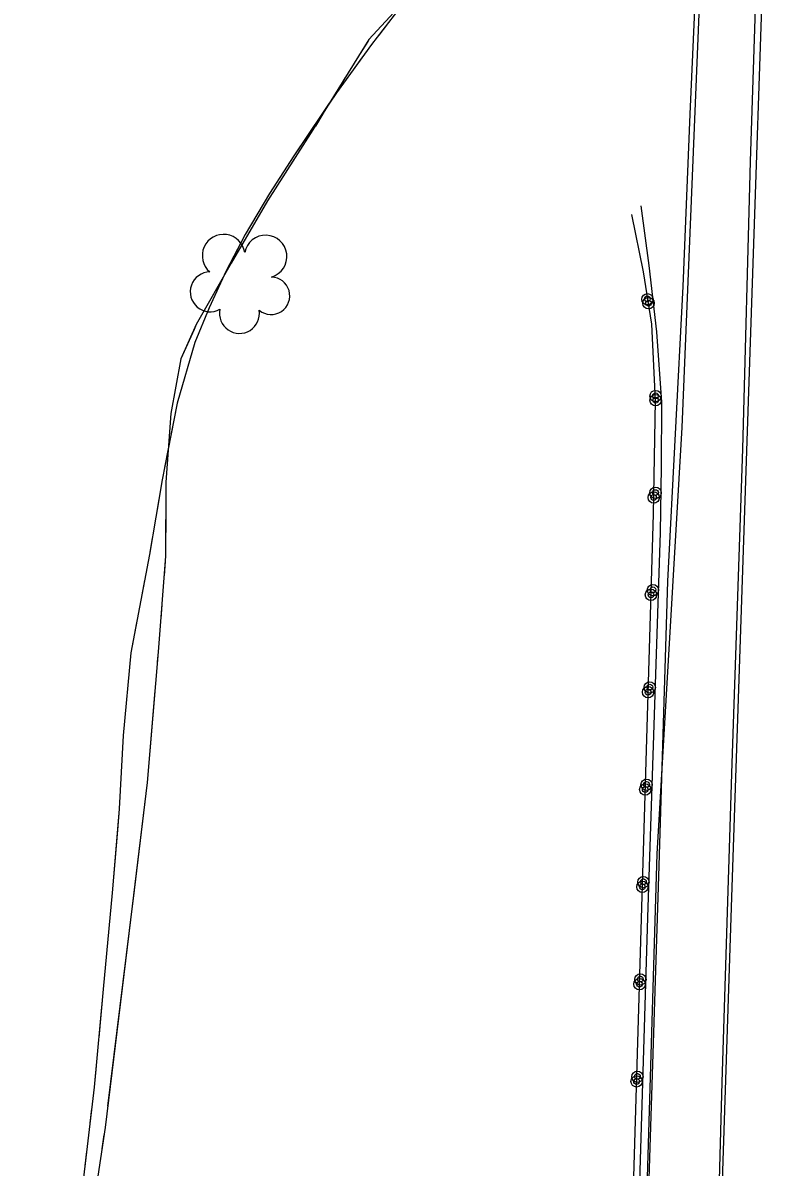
# Model space of a CAD drawing. Extents: x 353423 to 364002, y 127000 to 201942.
# Drawn here: x 361260.5 to 361364.1, y 130280.2 to 130439.6 of the extents above; entities that cross this region are included whole.
import ezdxf

# ---------------------------------------------------------------- set-up
doc = ezdxf.new("R2010")
doc.units = 0
for name, color, linetype in [('E_DTM_SlopeTop', 7, 'Continuous'), ('E_FEN_Generic', 7, 'Continuous'), ('E_MISCPROP', 7, 'Continuous'), ('E_STRUCT_WingWall', 7, 'Continuous')]:
    doc.layers.add(name, color=color, linetype=linetype)

msp = doc.modelspace()

# ---------------------------------------------------------------- linework, layer by layer
at = {"layer": 'E_DTM_SlopeTop'}
for points in [[(361339.44, 130060.65), (361341.19, 130087.47), (361343.03, 130138.96), (361344.78, 130195.42), (361347.08, 130263.19), (361348.88, 130323.84), (361352.38, 130383.21), (361354.79, 130441.97), (361357.15, 130521.73), (361359.5, 130583.19), (361361.61, 130657.89), (361364.16, 130734.85), (361365.84, 130809.53), (361367.44, 130872.44), (361369.45, 130958.45), (361370.74, 131034.95), (361371.04, 131104.63), (361371.78, 131175.06)], [(361340.3, 130061.02), (361341.42, 130070.91), (361342.49, 130105.02), (361343.81, 130150.12), (361344.93, 130185.64), (361346.23, 130232.37), (361347.61, 130274.2), (361349.13, 130322.14), (361350.35, 130361.82), (361352.48, 130402.85), (361353.45, 130426.85), (361355.04, 130462.27), (361356.31, 130500.88), (361357.61, 130536.65), (361359.15, 130581.62), (361360.59, 130628.73), (361362.22, 130679.97), (361363.43, 130723.14), (361364.86, 130767.38), (361365.52, 130795.95)], [(361349.59, 130015.92), (361350.62, 130046.32), (361351.63, 130072.77), (361352.8, 130112.2), (361354.07, 130154.3), (361355.36, 130200.9), (361356.69, 130246), (361357.92, 130292.05), (361359.31, 130336.46), (361360.8, 130380.23), (361361.86, 130420.26), (361363.13, 130458.74), (361364.23, 130499.9), (361365.31, 130534.17), (361366.55, 130578.03), (361368.36, 130630.76), (361370.14, 130682.81), (361371.36, 130727.27), (361372.32, 130796.16)], [(361364.15, 130463.8), (361361.59, 130388.23), (361359.32, 130320.57), (361356.86, 130245.77), (361354.69, 130183.63), (361352.25, 130086.51), (361349.91, 130015.95), (361347.38, 129922.87), (361346.61, 129840.6), (361347.83, 129761.6), (361352.72, 129668.25), (361359.38, 129573.66), (361368.71, 129484.13)]]:
    msp.add_lwpolyline(points, dxfattribs=at)
at = {"layer": 'E_FEN_Generic'}
for centre, radius, start, end in [((361288.46, 130407.16), 2.97, 8.3641, 229.598), ((361294.31, 130407.04), 2.97, 286.0149, 168.9882), ((361286.59, 130402.12), 2.78, 91.335, 299.108), ((361295.07, 130401.57), 2.61, 230.7202, 88.6528), ((361290.67, 130399.11), 2.78, 168.012, 9.0231)]:
    msp.add_arc(centre, radius, start, end, dxfattribs=at)
at = {"layer": 'E_MISCPROP'}
for points in [[(361340.3, 130061.02), (361340.53, 130082.21), (361341.98, 130131), (361343.31, 130172.58), (361344.37, 130214.81), (361345.96, 130261.23), (361347.59, 130314.96), (361349.34, 130368.61), (361349.49, 130377.76), (361349.51, 130386.75), (361348.82, 130396.57), (361347.77, 130405.77), (361346.64, 130414.11)], [(361340.3, 130061.02), (361340.53, 130082.21), (361341.98, 130131), (361343.31, 130172.58), (361344.37, 130214.81), (361345.96, 130261.23), (361347.59, 130314.96), (361349.34, 130368.61), (361349.49, 130377.76), (361349.51, 130386.75), (361348.82, 130396.57), (361347.77, 130405.77), (361346.64, 130414.11)], [(361339.44, 130060.65), (361340.74, 130108.44), (361342.72, 130182.65), (361345.38, 130270.98), (361348.34, 130371.14), (361348.66, 130386.97), (361348.13, 130397.61), (361346.98, 130404.93), (361345.33, 130412.88)], [(361339.44, 130060.65), (361340.74, 130108.44), (361342.72, 130182.65), (361345.38, 130270.98), (361348.34, 130371.14), (361348.66, 130386.97), (361348.13, 130397.61), (361346.98, 130404.93), (361345.33, 130412.88)]]:
    msp.add_lwpolyline(points, dxfattribs=at)
for centre, radius in [((361347.51, 130401.09), 0.79), ((361347.67, 130400.54), 0.79), ((361347.5, 130401.13), 0.398), ((361347.67, 130400.54), 0.398), ((361348.65, 130387.61), 0.79), ((361348.66, 130387.03), 0.79), ((361348.65, 130387.65), 0.398), ((361348.66, 130387.03), 0.398), ((361348.64, 130374.12), 0.79), ((361348.39, 130373.47), 0.79), ((361348.39, 130373.47), 0.398), ((361348.64, 130374.16), 0.398), ((361348.01, 130359.91), 0.79), ((361348.29, 130360.57), 0.79), ((361348.29, 130360.62), 0.398), ((361348.01, 130359.91), 0.398), ((361347.84, 130347.02), 0.79), ((361347.61, 130346.35), 0.79), ((361347.61, 130346.35), 0.398), ((361347.85, 130347.06), 0.398), ((361347.21, 130332.8), 0.79), ((361347.4, 130333.46), 0.79), ((361347.4, 130333.5), 0.398), ((361347.21, 130332.8), 0.398), ((361346.96, 130319.9), 0.79), ((361346.81, 130319.24), 0.79), ((361346.81, 130319.24), 0.398), ((361346.96, 130319.95), 0.398), ((361346.41, 130305.68), 0.79), ((361346.53, 130306.35), 0.79), ((361346.53, 130306.39), 0.398), ((361346.41, 130305.68), 0.398), ((361346.12, 130292.79), 0.79), ((361346.01, 130292.13), 0.79), ((361346.01, 130292.13), 0.398), ((361346.12, 130292.83), 0.398)]:
    msp.add_circle(centre, radius, dxfattribs=at)
at = {"layer": 'E_STRUCT_WingWall'}
for points in [[(361316.85, 130446.14), (361308.7, 130437.25), (361300.91, 130424.67), (361294.58, 130414.78), (361289.51, 130406.11), (361284.64, 130397.55), (361282.52, 130392.81), (361281.09, 130385.18), (361280.42, 130375.62), (361280.37, 130365.31), (361279.33, 130351.96), (361277.82, 130333.77), (361275.71, 130316.53), (361271.94, 130285.73), (361268.05, 130259.82), (361263.95, 130234.12), (361261.39, 130206.56), (361261.38, 130196), (361260.49, 130160.49), (361261.25, 130137.17), (361261.7, 130114.46), (361262.49, 130095.73), (361262.42, 130077.64)], [(361313.01, 130441.67), (361309.09, 130436.57)], [(361311.31, 130439.45), (361310.09, 130437.86)], [(361308.54, 130437.01), (361307.5, 130435.32)], [(361309.09, 130436.57), (361304.17, 130429.86), (361298.23, 130421.08), (361294.86, 130415.82), (361291.48, 130410.1), (361288.81, 130405.03), (361286.43, 130399.87), (361284.46, 130395.08), (361281.97, 130386.61), (361279.91, 130375.93), (361278.13, 130365.55), (361275.54, 130351.84), (361274.45, 130340.31), (361273.92, 130330.09), (361272.95, 130318.39), (361271.7, 130304.97), (361270.41, 130291.35), (361268.68, 130276.4)], [(361307.69, 130434.66), (361306.51, 130433.05)], [(361305.42, 130431.96), (361304.38, 130430.27)], [(361304.15, 130429.82), (361298.23, 130421.08), (361294.86, 130415.82), (361291.48, 130410.1), (361288.89, 130405.19)], [(361302.29, 130426.9), (361301.25, 130425.22)], [(361299.1, 130421.85), (361294.58, 130414.78), (361289.51, 130406.11), (361284.64, 130397.55), (361284.34, 130396.89)], [(361288.89, 130405.19), (361288.81, 130405.03), (361286.43, 130399.87), (361284.46, 130395.08), (361281.97, 130386.61), (361280.24, 130377.64)], [(361284.34, 130396.89), (361282.52, 130392.81), (361281.09, 130385.18), (361280.42, 130375.62), (361280.39, 130368.6)], [(361279.53, 130373.71), (361279.2, 130371.74)], [(361278.52, 130367.79), (361278.18, 130365.82)], [(361280.31, 130364.58), (361280.16, 130362.58)], [(361277.44, 130361.89), (361277.07, 130359.93)], [(361279.85, 130358.57), (361279.69, 130356.57)], [(361276.33, 130355.99), (361275.54, 130351.84), (361274.45, 130340.31), (361273.92, 130330.09), (361273.67, 130327.14)], [(361279.38, 130352.57), (361279.33, 130351.96), (361279.22, 130350.57)], [(361278.88, 130346.57), (361277.82, 130333.77), (361275.84, 130317.61)], [(361273.67, 130327.14), (361272.95, 130318.39), (361271.7, 130304.97), (361271.07, 130298.26)], [(361275.84, 130317.61), (361275.71, 130316.53), (361272.3, 130288.69)], [(361270.69, 130294.28), (361270.5, 130292.29)], [(361270.06, 130288.31), (361269.83, 130286.33)], [(361271.78, 130284.7), (361271.48, 130282.72)], [(361269.37, 130282.35), (361269.14, 130280.37)]]:
    msp.add_lwpolyline(points, dxfattribs=at)

doc.saveas('drawing.dxf')
